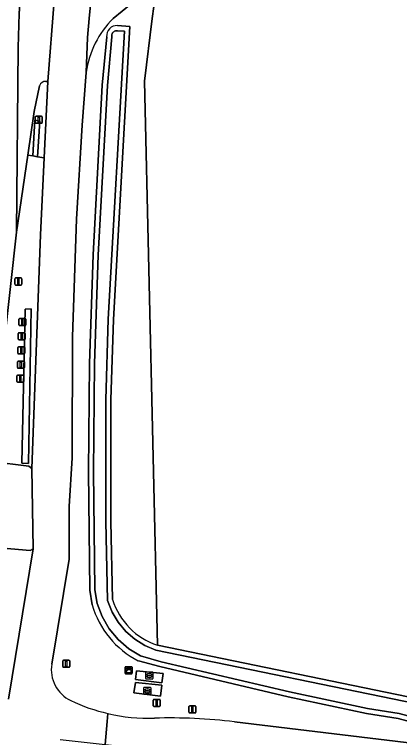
# Model space of a CAD drawing. Extents: x 161483 to 162250, y 379484 to 380833.
# Drawn here: x 161538.6 to 161593.2, y 379648 to 379750.6 of the extents above; entities that cross this region are included whole.
import ezdxf

# ---------------------------------------------------------------- set-up
doc = ezdxf.new("R2010")
doc.units = 0
for name, color, linetype in [('IMGEO_Berm_groen', 7, 'Continuous'), ('IMGEO_Groenvoorziening', 7, 'Continuous'), ('IMGEO_Haag', 7, 'Continuous'), ('IMGEO_Hek', 7, 'Continuous'), ('IMGEO_Kast', 7, 'Continuous'), ('IMGEO_Lichtmast', 7, 'Continuous'), ('IMGEO_Loofbos', 7, 'Continuous'), ('IMGEO_Oever', 7, 'Continuous'), ('IMGEO_Rijbaan_lokaal_gesloten', 7, 'Continuous'), ('IMGEO_Rijbaan_lokaal_halfverhard', 7, 'Continuous'), ('IMGEO_Rijbaan_lokaal_open', 7, 'Continuous'), ('IMGEO_Rijbaan_regionaal_gesloten', 7, 'Continuous'), ('IMGEO_Rioolput', 7, 'Continuous'), ('IMGEO_Terreindeel_open', 7, 'Continuous'), ('IMGEO_Verkeersbordpaal', 7, 'Continuous'), ('IMGEO_Vlaggenmast', 7, 'Continuous'), ('IMGEO_Voetpad_open', 7, 'Continuous'), ('IMGEO_Waterloop', 7, 'Continuous')]:
    doc.layers.add(name, color=color, linetype=linetype)

msp = doc.modelspace()

# ---------------------------------------------------------------- linework, layer by layer
at = {"layer": 'IMGEO_Berm_groen'}
for points in [[(161542.15, 379740.45), (161541.37, 379736.83), (161540.46, 379730.63), (161541.18, 379730.51), (161541.49, 379735.58), (161542.18, 379735.42), (161541.86, 379730.38), (161542.78, 379730.23), (161543.3, 379741.06)], [(161543.3, 379741.06), (161543.05, 379741.09)], [(161541.25, 379674.78), (161540.83, 379674.58), (161540.26, 379674.63), (161533.71, 379675.2), (161532.29, 379665.51), (161530.75, 379660.18), (161529.05, 379655.33), (161528.86, 379653.72), (161535.35, 379652.76), (161536.58, 379652.57)], [(161537.74, 379653.47), (161541.25, 379674.78)]]:
    msp.add_lwpolyline(points, dxfattribs=at)
for points in [[(161542.27, 379719.34), (161542.78, 379730.23), (161541.86, 379730.38), (161541.18, 379730.51), (161540.46, 379730.63), (161538.85, 379719.7), (161535.27, 379687.62), (161535.21, 379687.18), (161540.62, 379686.53), (161541.04, 379686.2)], [(161540.94, 379708.84), (161540.56, 379686.9), (161539.64, 379686.94), (161540.12, 379708.79)]]:
    msp.add_lwpolyline(points, close=True, dxfattribs=at)
msp.add_arc((161542.99, 379740.21), 0.876, 85.9181, 164.1933, dxfattribs=at)
at = {"layer": 'IMGEO_Groenvoorziening'}
for points in [[(161558.87, 379661.14), (161557.01, 379741.1), (161558.12, 379750), (161558.81, 379755.14), (161556.43, 379753.18), (161552.57, 379750)], [(161553.18, 379748.99), (161554.96, 379748.89), (161552.61, 379707.34), (161552.26, 379695.92), (161552.27, 379678.68), (161552.49, 379667.61)], [(161549.2, 379701.07), (161549.72, 379716.49), (161551.03, 379740.56), (161551.66, 379747.42)], [(161548.76, 379742.36), (161548.18, 379734.86), (161547.4, 379721.54), (161546.82, 379704.84), (161546.77, 379687.72), (161546.33, 379680.8), (161546.34, 379673.34), (161543.86, 379658.45)], [(161549.6, 379666.87), (161549.26, 379668.92), (161549.06, 379685.76), (161549.2, 379701.07)], [(161773.12, 379630.3), (161780.29, 379632.09), (161775.42, 379632.74), (161773.67, 379632.26), (161766.6, 379631.24), (161753.61, 379631.05), (161746.01, 379631.6), (161724.64, 379634.37), (161698.92, 379637.34), (161681.11, 379639.62), (161670.75, 379640.73), (161659.13, 379642.24), (161649.61, 379643.11), (161637.41, 379644.57), (161612.43, 379647.27), (161608.11, 379648.09), (161597.22, 379649.61), (161593, 379650.72), (161588.52, 379651.46), (161577.41, 379653.8), (161559.19, 379658.1), (161556.15, 379658.94)], [(161569.8, 379650.27), (161619.68, 379644.28), (161638.89, 379642.35), (161749.9, 379629.59)]]:
    msp.add_lwpolyline(points, dxfattribs=at)
for points in [[(161541.86, 379730.38), (161542.18, 379735.42), (161541.49, 379735.58), (161541.18, 379730.51)], [(161540.56, 379686.9), (161540.94, 379708.84), (161540.12, 379708.79), (161539.64, 379686.94)], [(161559.66, 379657.13), (161559.5, 379655.79), (161555.76, 379656.27), (161555.91, 379657.52)], [(161559.46, 379655.45), (161559.29, 379653.89), (161555.51, 379654.36), (161555.74, 379655.87)]]:
    msp.add_lwpolyline(points, close=True, dxfattribs=at)
for centre, radius, start, end in [((161561.96, 379740.55), 13.32, 134.8358, 172.1902), ((161553.09, 379747.55), 1.44, 86.3809, 185.2465), ((161562, 379670.61), 9.98, 197.5192, 251.6962), ((161561.94, 379670.4), 12.84, 195.9678, 243.1769), ((161548.65, 379657.67), 4.85, 170.7507, 244.6456), ((161557.72, 379676.83), 26.05, 244.6491, 256.9414), ((161557.7, 379676.71), 25.94, 256.9425, 271.6398), ((161560.61, 379573.59), 77.23, 83.1614, 91.6083)]:
    msp.add_arc(centre, radius, start, end, dxfattribs=at)
at = {"layer": 'IMGEO_Haag'}
for points in [[(161541.86, 379730.38), (161542.18, 379735.42), (161541.49, 379735.58), (161541.18, 379730.51)], [(161540.56, 379686.9), (161540.94, 379708.84), (161540.12, 379708.79), (161539.64, 379686.94)]]:
    msp.add_lwpolyline(points, close=True, dxfattribs=at)
at = {"layer": 'IMGEO_Hek'}
msp.add_lwpolyline([(161558.81, 379755.14), (161558.12, 379750), (161557.01, 379741.1), (161558.87, 379661.14)], dxfattribs=at)
at = {"layer": 'IMGEO_Kast'}
for p, q in [((161554.27, 379657.17), (161554.27, 379658.01)), ((161554.27, 379658.01), (161554.27, 379657.17)), ((161554.35, 379658.09), (161555.19, 379658.09)), ((161555.19, 379658.09), (161554.35, 379658.09)), ((161555.27, 379658.02), (161555.27, 379657.18)), ((161555.27, 379657.18), (161555.27, 379658.02)), ((161555.2, 379657.09), (161554.36, 379657.09)), ((161554.36, 379657.09), (161555.2, 379657.09))]:
    msp.add_line(p, q, dxfattribs=at)
for points in [[(161554.47, 379657.88), (161555.07, 379657.88), (161555.07, 379657.8), (161554.47, 379657.8), (161554.47, 379657.88)], [(161554.47, 379657.71), (161555.07, 379657.71), (161555.07, 379657.22), (161554.47, 379657.22), (161554.47, 379657.71)]]:
    msp.add_lwpolyline(points, dxfattribs=at)
msp.add_circle((161554.55, 379657.55), 0.0377, dxfattribs=at)
for centre, start, end in [((161554.35, 379658.01), 92.4484, 184.2845), ((161554.35, 379658.01), 92.4484, 184.2845), ((161554.35, 379657.17), 182.4484, 274.2845), ((161554.35, 379657.17), 182.4484, 274.2845), ((161555.19, 379658.01), 2.4484, 94.2845), ((161555.19, 379658.01), 2.4484, 94.2845), ((161555.19, 379657.17), 272.4484, 4.2845), ((161555.19, 379657.17), 272.4484, 4.2845)]:
    msp.add_arc(centre, 0.0779, start, end, dxfattribs=at)
at = {"layer": 'IMGEO_Lichtmast'}
for p, q in [((161538.64, 379712.31), (161538.64, 379713.11)), ((161538.64, 379713.11), (161538.64, 379712.31)), ((161538.74, 379713.21), (161539.53, 379713.21)), ((161539.53, 379713.21), (161538.74, 379713.21)), ((161539.63, 379713.11), (161539.63, 379712.31)), ((161539.63, 379712.31), (161539.63, 379713.11)), ((161539.53, 379712.21), (161538.74, 379712.21)), ((161538.74, 379712.21), (161539.53, 379712.21))]:
    msp.add_line(p, q, dxfattribs=at)
msp.add_lwpolyline([(161539.06, 379713.09), (161539.21, 379713.09), (161539.21, 379712.34), (161539.06, 379712.34), (161539.06, 379713.09)], dxfattribs=at)
for centre, start, end in [((161538.74, 379713.11), 90, 180), ((161538.74, 379713.11), 90, 180), ((161539.53, 379713.11), 0, 90), ((161539.53, 379713.11), 360, 90), ((161538.74, 379712.31), 180, 270), ((161538.74, 379712.31), 180, 270), ((161539.53, 379712.31), 270, 0), ((161539.53, 379712.31), 270, 0)]:
    msp.add_arc(centre, 0.1, start, end, dxfattribs=at)
at = {"layer": 'IMGEO_Loofbos'}
msp.add_lwpolyline([(161605.67, 379785.27), (161558.81, 379755.14), (161558.12, 379750), (161557.01, 379741.1), (161558.87, 379661.14), (161597.39, 379653.22), (161604.24, 379651.84), (161610.22, 379651.01), (161617.99, 379650.23), (161647.38, 379662.62)], dxfattribs=at)
at = {"layer": 'IMGEO_Oever'}
for points in [[(161552.49, 379667.61), (161552.27, 379678.68), (161552.26, 379695.92), (161552.61, 379707.34), (161554.96, 379748.89), (161553.18, 379748.99)], [(161551.66, 379747.42), (161551.03, 379740.56), (161549.72, 379716.49), (161549.2, 379701.07), (161549.06, 379685.76), (161549.26, 379668.92), (161549.6, 379666.87)], [(161597.37, 379650.32), (161593.15, 379651.43), (161588.65, 379652.18), (161577.57, 379654.51), (161559.37, 379658.8), (161556.44, 379659.61), (161554.78, 379660.63), (161553.27, 379661.94), (161552, 379663.48), (161551, 379665.2), (161550.3, 379667.05), (161549.99, 379668.99), (161549.78, 379685.76), (161549.93, 379701.06), (161550.45, 379716.46), (161551.76, 379740.51), (161552.38, 379747.39), (161552.38, 379747.61), (161552.4, 379747.73), (161552.44, 379747.85), (161552.5, 379747.96), (161552.58, 379748.05), (161552.68, 379748.13), (161552.78, 379748.2), (161552.89, 379748.24), (161553.02, 379748.27), (161553.17, 379748.27), (161554.19, 379748.21), (161551.89, 379707.37), (161551.53, 379695.93), (161551.54, 379678.68), (161551.77, 379667.46), (161552.43, 379665.83), (161553.3, 379664.38), (161554.38, 379663.09), (161555.66, 379661.99), (161557.09, 379661.1), (161558.65, 379660.44), (161597.25, 379652.51)], [(161758.24, 379634.09), (161724.74, 379637.45), (161711.92, 379639), (161701.24, 379640), (161683.21, 379642.14), (161668.37, 379644.23), (161658.92, 379645.78), (161639.98, 379647.71), (161622.39, 379649.78), (161617.99, 379650.23), (161610.22, 379651.01), (161604.24, 379651.84), (161597.39, 379653.22), (161558.87, 379661.14)], [(161556.15, 379658.94), (161559.19, 379658.1), (161577.41, 379653.8), (161588.52, 379651.46), (161593, 379650.72), (161597.22, 379649.61), (161608.11, 379648.09), (161612.43, 379647.27), (161637.41, 379644.57), (161649.61, 379643.11), (161659.13, 379642.24), (161670.75, 379640.73), (161681.11, 379639.62), (161698.92, 379637.34), (161724.64, 379634.37), (161746.01, 379631.6)]]:
    msp.add_lwpolyline(points, dxfattribs=at)
for centre, radius, start, end in [((161553.09, 379747.55), 1.44, 86.3809, 185.2465), ((161562, 379670.61), 9.98, 197.5192, 251.6962), ((161561.94, 379670.4), 12.84, 195.9678, 243.1769)]:
    msp.add_arc(centre, radius, start, end, dxfattribs=at)
at = {"layer": 'IMGEO_Rijbaan_lokaal_gesloten'}
for points in [[(161543.05, 379741.09), (161543.3, 379741.06), (161545.09, 379763.98)], [(161539.32, 379751.97), (161539.25, 379750.7), (161539.12, 379745.9), (161538.85, 379719.7), (161540.46, 379730.63), (161541.37, 379736.83), (161542.15, 379740.45)], [(161551.84, 379651.45), (161551.74, 379650.33), (161551.44, 379647.07), (161571.72, 379644.94), (161739.58, 379625.59), (161756.2, 379624.08)], [(161638.89, 379642.35), (161619.68, 379644.28), (161569.8, 379650.27)]]:
    msp.add_lwpolyline(points, dxfattribs=at)
for centre, radius, start, end in [((161542.99, 379740.21), 0.876, 85.9181, 164.1933), ((161557.7, 379676.71), 25.94, 256.9425, 271.6398), ((161560.61, 379573.59), 77.23, 83.1614, 91.6083)]:
    msp.add_arc(centre, radius, start, end, dxfattribs=at)
at = {"layer": 'IMGEO_Rijbaan_lokaal_halfverhard'}
for points in [[(161550.33, 379761.55), (161549.19, 379750), (161548.92, 379747.3), (161548.76, 379742.36)], [(161552.57, 379750), (161556.43, 379753.18)]]:
    msp.add_lwpolyline(points, dxfattribs=at)
msp.add_arc((161561.96, 379740.55), 13.32, 134.8358, 172.1902, dxfattribs=at)
at = {"layer": 'IMGEO_Rijbaan_lokaal_open'}
for points in [[(161568.67, 379924.98), (161568.64, 379924.71), (161566.42, 379910.1), (161555.39, 379837.58), (161553.58, 379825.73), (161553.13, 379822.77), (161553.05, 379822.24), (161552.68, 379819.89), (161552.15, 379816.61), (161551.31, 379810.23), (161550.68, 379806.2), (161549.37, 379797.47), (161545.28, 379765.99), (161545.09, 379763.98), (161543.3, 379741.06), (161542.78, 379730.23), (161542.27, 379719.34), (161541.04, 379686.2), (161541.25, 379674.78), (161537.74, 379653.47)], [(161543.86, 379658.45), (161546.34, 379673.34), (161546.33, 379680.8), (161546.77, 379687.72), (161546.82, 379704.84), (161547.4, 379721.54), (161548.18, 379734.86), (161548.76, 379742.36), (161548.92, 379747.3), (161549.19, 379750), (161550.33, 379761.55), (161550.7, 379765.37), (161554.77, 379796.72), (161556.07, 379805.38)], [(161545.04, 379647.75), (161551.44, 379647.07), (161551.74, 379650.33), (161551.84, 379651.45)]]:
    msp.add_lwpolyline(points, dxfattribs=at)
for centre, radius, start, end in [((161548.65, 379657.67), 4.85, 170.7507, 244.6456), ((161557.72, 379676.83), 26.05, 244.6491, 256.9414)]:
    msp.add_arc(centre, radius, start, end, dxfattribs=at)
at = {"layer": 'IMGEO_Rijbaan_regionaal_gesloten'}
for points in [[(161528.86, 379653.72), (161529.05, 379655.33), (161530.75, 379660.18), (161532.29, 379665.51), (161533.71, 379675.2), (161533.73, 379675.3), (161535.21, 379687.18), (161535.27, 379687.62), (161538.85, 379719.7), (161539.12, 379745.9), (161539.25, 379750.7), (161539.33, 379752.11), (161540.11, 379760.61), (161541.48, 379775.69), (161542.99, 379790.84), (161543.9, 379799.22), (161544.15, 379801.55), (161544.17, 379801.74), (161544.23, 379802.25), (161545.48, 379814.72)], [(161535.27, 379687.62), (161538.85, 379719.7), (161539.12, 379745.9), (161539.25, 379750.7), (161539.32, 379751.97), (161540.11, 379760.61), (161541.48, 379775.69), (161542.99, 379790.84), (161543.9, 379799.22), (161544.15, 379801.55), (161544.17, 379801.74), (161544.23, 379802.25), (161545.48, 379814.72)]]:
    msp.add_lwpolyline(points, dxfattribs=at)
at = {"layer": 'IMGEO_Rioolput'}
for p, q in [((161557.21, 379656.41), (161557.21, 379657.27)), ((161557.28, 379657.34), (161558.13, 379657.34)), ((161557.69, 379657.12), (161557.72, 379657.12)), ((161558.21, 379657.27), (161558.21, 379656.41)), ((161558.13, 379656.34), (161557.28, 379656.34)), ((161557.46, 379656.83), (161557.46, 379656.85)), ((161557.9, 379656.8), (161557.5, 379656.8)), ((161557.51, 379656.88), (161557.91, 379656.88)), ((161557.72, 379656.56), (161557.69, 379656.56)), ((161557.95, 379656.85), (161557.95, 379656.83)), ((161556.92, 379654.25), (161556.92, 379655.11)), ((161556.99, 379655.18), (161557.84, 379655.18)), ((161557.92, 379655.11), (161557.92, 379654.25)), ((161557.84, 379654.18), (161556.99, 379654.18)), ((161557.17, 379654.67), (161557.17, 379654.69)), ((161557.61, 379654.64), (161557.21, 379654.64)), ((161557.22, 379654.72), (161557.61, 379654.72)), ((161557.4, 379654.96), (161557.43, 379654.96)), ((161557.43, 379654.4), (161557.4, 379654.4)), ((161557.66, 379654.69), (161557.66, 379654.67))]:
    msp.add_line(p, q, dxfattribs=at)
for points in [[(161557.21, 379656.41), (161557.21, 379657.27)], [(161557.28, 379657.34), (161558.13, 379657.34)], [(161558.21, 379657.27), (161558.21, 379656.41)], [(161558.13, 379656.34), (161557.28, 379656.34)], [(161556.92, 379654.25), (161556.92, 379655.11)], [(161556.99, 379655.18), (161557.84, 379655.18)], [(161557.92, 379655.11), (161557.92, 379654.25)], [(161557.84, 379654.18), (161556.99, 379654.18)]]:
    msp.add_lwpolyline(points, dxfattribs=at)
for centre, radius, start, end in [((161557.28, 379657.26), 0.0765, 91.552, 178.448), ((161557.28, 379657.26), 0.0765, 91.552, 178.448), ((161558.13, 379657.26), 0.0765, 1.552, 88.448), ((161558.13, 379657.26), 0.0765, 1.552, 88.448), ((161557.28, 379656.42), 0.0765, 181.552, 268.448), ((161557.28, 379656.42), 0.0765, 181.552, 268.448), ((161557.51, 379656.84), 0.0403, 85.8775, 175.7526), ((161557.5, 379656.83), 0.0366, 178.938, 274.7102), ((161557.91, 379656.84), 0.043, 264.8664, 352.4533), ((161557.91, 379656.84), 0.0386, 1.7309, 96.639), ((161558.13, 379656.42), 0.0765, 271.552, 358.448), ((161558.13, 379656.42), 0.0765, 271.552, 358.448), ((161556.99, 379655.1), 0.0765, 91.552, 178.448), ((161556.99, 379655.1), 0.0765, 91.552, 178.448), ((161557.84, 379655.1), 0.0765, 1.552, 88.448), ((161557.84, 379655.1), 0.0765, 1.552, 88.448), ((161556.99, 379654.25), 0.0765, 181.552, 268.448), ((161556.99, 379654.25), 0.0765, 181.552, 268.448), ((161557.21, 379654.68), 0.0403, 85.8775, 175.7526), ((161557.21, 379654.67), 0.0366, 178.938, 274.7102), ((161557.62, 379654.68), 0.0386, 1.7309, 96.639), ((161557.62, 379654.68), 0.043, 264.8664, 352.4533), ((161557.84, 379654.25), 0.0765, 271.552, 358.448), ((161557.84, 379654.25), 0.0765, 271.552, 358.448)]:
    msp.add_arc(centre, radius, start, end, dxfattribs=at)
for centre, major_axis, ratio, start_param, end_param in [((161557.69, 379656.84), (-0.387, 0.002), 0.722429, 4.712389, 7.853982), ((161557.72, 379656.84), (-0.39, 0.002), 0.717154, 1.570796, 4.712389), ((161557.4, 379654.68), (-0.387, 0.002), 0.722429, 4.712389, 7.853982), ((161557.43, 379654.68), (-0.39, 0.002), 0.717154, 1.570796, 4.712389)]:
    msp.add_ellipse(centre, major_axis=major_axis, ratio=ratio, start_param=start_param, end_param=end_param, dxfattribs=at)
at = {"layer": 'IMGEO_Terreindeel_open'}
for points in [[(161559.5, 379655.79), (161559.66, 379657.13), (161555.91, 379657.52), (161555.76, 379656.27)], [(161559.29, 379653.89), (161559.46, 379655.45), (161555.74, 379655.87), (161555.51, 379654.36)]]:
    msp.add_lwpolyline(points, close=True, dxfattribs=at)
at = {"layer": 'IMGEO_Verkeersbordpaal'}
for p, q in [((161541.64, 379736.14), (161542.43, 379736.14)), ((161542.43, 379736.14), (161541.64, 379736.14)), ((161541.54, 379735.24), (161541.54, 379736.04)), ((161541.54, 379736.04), (161541.54, 379735.24)), ((161542.43, 379735.14), (161541.64, 379735.14)), ((161541.64, 379735.14), (161542.43, 379735.14)), ((161542.53, 379736.04), (161542.53, 379735.24)), ((161542.53, 379735.24), (161542.53, 379736.04)), ((161545.42, 379658.1), (161545.42, 379658.9)), ((161545.42, 379658.9), (161545.42, 379658.1)), ((161545.52, 379659), (161546.31, 379659)), ((161546.31, 379659), (161545.52, 379659)), ((161546.41, 379658.9), (161546.41, 379658.1)), ((161546.41, 379658.1), (161546.41, 379658.9)), ((161546.31, 379658), (161545.52, 379658)), ((161545.52, 379658), (161546.31, 379658)), ((161558.26, 379652.56), (161558.26, 379653.36)), ((161558.26, 379653.36), (161558.26, 379652.56)), ((161558.36, 379653.46), (161559.15, 379653.46)), ((161559.15, 379653.46), (161558.36, 379653.46)), ((161559.25, 379653.36), (161559.25, 379652.56)), ((161559.25, 379652.56), (161559.25, 379653.36)), ((161559.15, 379652.46), (161558.36, 379652.46)), ((161558.36, 379652.46), (161559.15, 379652.46)), ((161563.33, 379651.63), (161563.33, 379652.43)), ((161563.33, 379652.43), (161563.33, 379651.63)), ((161563.43, 379652.53), (161564.22, 379652.53)), ((161564.22, 379652.53), (161563.43, 379652.53)), ((161564.32, 379652.43), (161564.32, 379651.63)), ((161564.32, 379651.63), (161564.32, 379652.43)), ((161564.22, 379651.53), (161563.43, 379651.53)), ((161563.43, 379651.53), (161564.22, 379651.53))]:
    msp.add_line(p, q, dxfattribs=at)
for points in [[(161541.96, 379736.01), (161542.11, 379736.01), (161542.11, 379735.26), (161541.96, 379735.26), (161541.96, 379736.01)], [(161545.84, 379658.88), (161545.99, 379658.88), (161545.99, 379658.13), (161545.84, 379658.13), (161545.84, 379658.88)], [(161558.68, 379653.34), (161558.83, 379653.34), (161558.83, 379652.59), (161558.68, 379652.59), (161558.68, 379653.34)], [(161563.75, 379652.4), (161563.9, 379652.4), (161563.9, 379651.65), (161563.75, 379651.65), (161563.75, 379652.4)]]:
    msp.add_lwpolyline(points, dxfattribs=at)
for centre, start, end in [((161541.64, 379736.04), 90, 180), ((161541.64, 379736.04), 90, 180), ((161542.43, 379736.04), 0, 90), ((161542.43, 379736.04), 360, 90), ((161541.64, 379735.24), 180, 270), ((161541.64, 379735.24), 180, 270), ((161542.43, 379735.24), 270, 0), ((161542.43, 379735.24), 270, 0), ((161545.52, 379658.9), 90, 180), ((161545.52, 379658.9), 90, 180), ((161546.31, 379658.9), 0, 90), ((161546.31, 379658.9), 360, 90), ((161545.52, 379658.1), 180, 270), ((161545.52, 379658.1), 180, 270), ((161546.31, 379658.1), 270, 0), ((161546.31, 379658.1), 270, 0), ((161558.36, 379653.36), 90, 180), ((161558.36, 379653.36), 90, 180), ((161559.15, 379653.36), 0, 90), ((161559.15, 379653.36), 360, 90), ((161558.36, 379652.56), 180, 270), ((161558.36, 379652.56), 180, 270), ((161559.15, 379652.56), 270, 0), ((161559.15, 379652.56), 270, 0), ((161563.43, 379652.43), 90, 180), ((161563.43, 379652.43), 90, 180), ((161564.22, 379652.43), 0, 90), ((161564.22, 379652.43), 360, 90), ((161563.43, 379651.63), 180, 270), ((161563.43, 379651.63), 180, 270), ((161564.22, 379651.63), 270, 0), ((161564.22, 379651.63), 270, 0)]:
    msp.add_arc(centre, 0.1, start, end, dxfattribs=at)
at = {"layer": 'IMGEO_Vlaggenmast'}
for p, q in [((161539.21, 379706.55), (161539.21, 379707.35)), ((161539.21, 379707.35), (161539.21, 379706.55)), ((161539.31, 379707.45), (161540.1, 379707.45)), ((161540.1, 379707.45), (161539.31, 379707.45)), ((161540.2, 379707.35), (161540.2, 379706.55)), ((161540.2, 379706.55), (161540.2, 379707.35)), ((161540.1, 379706.45), (161539.31, 379706.45)), ((161539.31, 379706.45), (161540.1, 379706.45)), ((161539.11, 379704.54), (161539.11, 379705.34)), ((161539.11, 379705.34), (161539.11, 379704.54)), ((161539.21, 379705.44), (161540, 379705.44)), ((161540, 379705.44), (161539.21, 379705.44)), ((161540.1, 379705.34), (161540.1, 379704.54)), ((161540.1, 379704.54), (161540.1, 379705.34)), ((161540, 379704.44), (161539.21, 379704.44)), ((161539.21, 379704.44), (161540, 379704.44)), ((161539.05, 379702.54), (161539.05, 379703.34)), ((161539.05, 379703.34), (161539.05, 379702.54)), ((161539.15, 379703.44), (161539.94, 379703.44)), ((161539.94, 379703.44), (161539.15, 379703.44)), ((161540.04, 379703.34), (161540.04, 379702.54)), ((161540.04, 379702.54), (161540.04, 379703.34)), ((161539.94, 379702.44), (161539.15, 379702.44)), ((161539.15, 379702.44), (161539.94, 379702.44)), ((161538.99, 379700.51), (161538.99, 379701.31)), ((161538.99, 379701.31), (161538.99, 379700.51)), ((161539.09, 379701.41), (161539.88, 379701.41)), ((161539.88, 379701.41), (161539.09, 379701.41)), ((161539.98, 379701.31), (161539.98, 379700.51)), ((161539.98, 379700.51), (161539.98, 379701.31)), ((161539.88, 379700.41), (161539.09, 379700.41)), ((161539.09, 379700.41), (161539.88, 379700.41)), ((161538.9, 379698.53), (161538.9, 379699.33)), ((161538.9, 379699.33), (161538.9, 379698.53)), ((161539, 379699.43), (161539.79, 379699.43)), ((161539.79, 379699.43), (161539, 379699.43)), ((161539.89, 379699.33), (161539.89, 379698.53)), ((161539.89, 379698.53), (161539.89, 379699.33)), ((161539.79, 379698.43), (161539, 379698.43)), ((161539, 379698.43), (161539.79, 379698.43))]:
    msp.add_line(p, q, dxfattribs=at)
for points in [[(161539.63, 379707.33), (161539.78, 379707.33), (161539.78, 379706.58), (161539.63, 379706.58), (161539.63, 379707.33)], [(161539.53, 379705.32), (161539.68, 379705.32), (161539.68, 379704.57), (161539.53, 379704.57), (161539.53, 379705.32)], [(161539.47, 379703.32), (161539.62, 379703.32), (161539.62, 379702.57), (161539.47, 379702.57), (161539.47, 379703.32)], [(161539.41, 379701.29), (161539.56, 379701.29), (161539.56, 379700.54), (161539.41, 379700.54), (161539.41, 379701.29)], [(161539.32, 379699.3), (161539.47, 379699.3), (161539.47, 379698.55), (161539.32, 379698.55), (161539.32, 379699.3)]]:
    msp.add_lwpolyline(points, dxfattribs=at)
for centre, start, end in [((161539.31, 379707.35), 90, 180), ((161539.31, 379707.35), 90, 180), ((161540.1, 379707.35), 0, 90), ((161540.1, 379707.35), 360, 90), ((161539.31, 379706.55), 180, 270), ((161539.31, 379706.55), 180, 270), ((161540.1, 379706.55), 270, 0), ((161540.1, 379706.55), 270, 0), ((161539.21, 379705.34), 90, 180), ((161539.21, 379705.34), 90, 180), ((161540, 379705.34), 0, 90), ((161540, 379705.34), 360, 90), ((161539.21, 379704.54), 180, 270), ((161539.21, 379704.54), 180, 270), ((161540, 379704.54), 270, 0), ((161540, 379704.54), 270, 0), ((161539.15, 379703.34), 90, 180), ((161539.15, 379703.34), 90, 180), ((161539.94, 379703.34), 0, 90), ((161539.94, 379703.34), 360, 90), ((161539.15, 379702.54), 180, 270), ((161539.15, 379702.54), 180, 270), ((161539.94, 379702.54), 270, 0), ((161539.94, 379702.54), 270, 0), ((161539.09, 379701.31), 90, 180), ((161539.09, 379701.31), 90, 180), ((161539.88, 379701.31), 0, 90), ((161539.88, 379701.31), 360, 90), ((161539.09, 379700.51), 180, 270), ((161539.09, 379700.51), 180, 270), ((161539.88, 379700.51), 270, 0), ((161539.88, 379700.51), 270, 0), ((161539, 379699.33), 90, 180), ((161539, 379699.33), 90, 180), ((161539.79, 379699.33), 0, 90), ((161539.79, 379699.33), 360, 90), ((161539, 379698.53), 180, 270), ((161539, 379698.53), 180, 270), ((161539.79, 379698.53), 270, 0), ((161539.79, 379698.53), 270, 0)]:
    msp.add_arc(centre, 0.1, start, end, dxfattribs=at)
at = {"layer": 'IMGEO_Voetpad_open'}
msp.add_lwpolyline([(161541.04, 379686.2), (161540.62, 379686.53), (161535.21, 379687.18), (161533.73, 379675.3), (161533.71, 379675.2), (161540.26, 379674.63), (161540.83, 379674.58), (161541.25, 379674.78)], close=True, dxfattribs=at)
at = {"layer": 'IMGEO_Waterloop'}
msp.add_lwpolyline([(161597.25, 379652.51), (161558.65, 379660.44), (161557.09, 379661.1), (161555.66, 379661.99), (161554.38, 379663.09), (161553.3, 379664.38), (161552.43, 379665.83), (161551.77, 379667.46), (161551.54, 379678.68), (161551.53, 379695.93), (161551.89, 379707.37), (161554.19, 379748.21), (161553.17, 379748.27), (161553.02, 379748.27), (161552.89, 379748.24), (161552.78, 379748.2), (161552.68, 379748.13), (161552.58, 379748.05), (161552.5, 379747.96), (161552.44, 379747.85), (161552.4, 379747.73), (161552.38, 379747.61), (161552.38, 379747.39), (161551.76, 379740.51), (161550.45, 379716.46), (161549.93, 379701.06), (161549.78, 379685.76), (161549.99, 379668.99), (161550.3, 379667.05), (161551, 379665.2), (161552, 379663.48), (161553.27, 379661.94), (161554.78, 379660.63), (161556.44, 379659.61), (161559.37, 379658.8), (161577.57, 379654.51), (161588.65, 379652.18), (161593.15, 379651.43), (161597.37, 379650.32)], dxfattribs=at)

doc.saveas('drawing.dxf')
